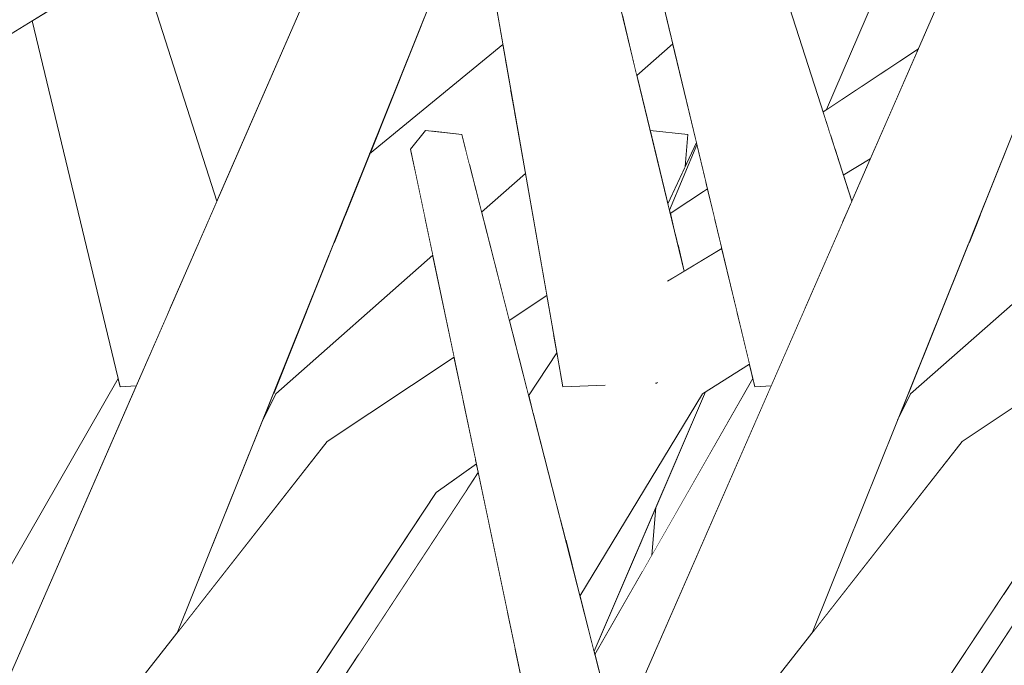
# Model space of a CAD drawing. Extents: x -289599 to -184549, y 66678 to 295474.
# Tile 481 of 656: x -250545 to -250473, y 71668 to 71715. Entities that reach past the tile are written whole.
import ezdxf

# ---------------------------------------------------------------- set-up
doc = ezdxf.new("R2010")
doc.units = 0
doc.header["$MEASUREMENT"] = 0
doc.linetypes.add('Wipeout_Contour', pattern=[1000, 0, -1000])
doc.layers.add('arch drzewa', color=8, linetype='Continuous')
doc.layers.add('Model drzwi', color=8, linetype='Continuous')
doc.layers.add('arch drzewa_Nr_Pióra__4', color=8, linetype='Continuous', lineweight=9)

msp = doc.modelspace()

# ---------------------------------------------------------------- wipeouts: each hides what was drawn before it
at = {"color": 254, "linetype": 'Wipeout_Contour', "lineweight": 0, "ltscale": 1533199.069758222}
msp.add_wipeout([(-250513.118, 71733.895), (-250536.18, 71719.717), (-250530.452, 71701.807), (-250523.035, 71718.804), (-250512.307, 71728.642), (-250513.167, 71733.553)], dxfattribs=at).dxf.layer = 'Model drzwi'
at = {"color": 254, "linetype": 'Wipeout_Contour', "lineweight": 0, "ltscale": 1532933.13791234}
msp.add_wipeout([(-250486.015, 71708.496), (-250479.334, 71712.935), (-250476.774, 71718.804), (-250466.046, 71728.643), (-250466.084, 71728.863), (-250482.369, 71716.99)], dxfattribs=at).dxf.layer = 'Model drzwi'
at = {"color": 254, "linetype": 'Wipeout_Contour', "lineweight": 0, "ltscale": 1022196.227106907}
msp.add_wipeout([(-250558.669, 71705.892), (-250549.167, 71668.783), (-250537.651, 71688.904), (-250543.897, 71714.973)], dxfattribs=at).dxf.layer = 'Model drzwi'
at = {"color": 254, "linetype": 'Wipeout_Contour', "lineweight": 0, "ltscale": 1533033.884635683}
msp.add_wipeout([(-250499.85, 71710.984), (-250498.877, 71706.964), (-250496.124, 71706.677), (-250496.325, 71704.342), (-250495.508, 71706.093), (-250497.233, 71713.292)], dxfattribs=at).dxf.layer = 'Model drzwi'
at = {"color": 254, "linetype": 'Wipeout_Contour', "lineweight": 0, "ltscale": 1022053.416018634}
msp.add_wipeout([(-250507.964, 71703.827), (-250511.158, 71701.011), (-250509.139, 71693.128), (-250506.409, 71694.942)], dxfattribs=at).dxf.layer = 'Model drzwi'
at = {"color": 254, "linetype": 'Wipeout_Contour', "lineweight": 0, "ltscale": 1532864.573614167}
msp.add_wipeout([(-250480.847, 71685.859), (-250487.048, 71670.405), (-250476.15, 71684.308), (-250460.148, 71694.942), (-250461.703, 71703.827), (-250479.9, 71687.779)], dxfattribs=at).dxf.layer = 'Model drzwi'
at = {"color": 254, "linetype": 'Wipeout_Contour', "lineweight": 0, "ltscale": 1533138.448543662}
msp.add_wipeout([(-250533.309, 71670.405), (-250522.412, 71684.308), (-250513.163, 71690.454), (-250514.714, 71697.875), (-250526.161, 71687.779), (-250527.108, 71685.859)], dxfattribs=at).dxf.layer = 'Model drzwi'
at = {"color": 254, "linetype": 'Wipeout_Contour', "lineweight": 0, "ltscale": 1277480.670779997}
msp.add_wipeout([(-250498.763, 71676.02), (-250491.389, 71688.904), (-250491.635, 71689.93), (-250494.847, 71687.92), (-250498.464, 71679.493)], dxfattribs=at).dxf.layer = 'Model drzwi'

# ---------------------------------------------------------------- next in the draw order: wipeouts: each hides what was drawn before it
at = {"color": 254, "linetype": 'Wipeout_Contour', "lineweight": 0, "ltscale": 1022017.528650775}
msp.add_wipeout([(-250502.088, 71733.553), (-250487.808, 71693.52), (-250487.615, 71693.96), (-250499.183, 71733.56)], dxfattribs=at).dxf.layer = 'arch drzewa'
at = {"color": 254, "linetype": 'Wipeout_Contour', "lineweight": 0, "ltscale": 1021911.873886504}
msp.add_wipeout([(-250474.897, 71700.689), (-250475.701, 71698.684), (-250462.776, 71709.958), (-250463.157, 71712.135)], dxfattribs=at).dxf.layer = 'arch drzewa'
at = {"color": 254, "linetype": 'Wipeout_Contour', "lineweight": 0, "ltscale": 1277691.20236945}
msp.add_wipeout([(-250547.404, 71664.234), (-250547.106, 71663.646), (-250536.326, 71688.349), (-250537.503, 71688.289), (-250537.506, 71688.299)], dxfattribs=at).dxf.layer = 'arch drzewa'
at = {"color": 254, "linetype": 'Wipeout_Contour', "lineweight": 0, "ltscale": 766581.129395}
msp.add_wipeout([(-250526.333, 71687.791), (-250527.109, 71685.859), (-250526.161, 71687.779)], dxfattribs=at).dxf.layer = 'arch drzewa'
at = {"color": 254, "linetype": 'Wipeout_Contour', "lineweight": 0, "ltscale": 1277471.272913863}
msp.add_wipeout([(-250501.143, 71664.234), (-250500.845, 71663.646), (-250490.064, 71688.349), (-250491.242, 71688.289), (-250491.244, 71688.299)], dxfattribs=at).dxf.layer = 'arch drzewa'
at = {"color": 254, "linetype": 'Wipeout_Contour', "lineweight": 0, "ltscale": 766449.173865}
msp.add_wipeout([(-250480.072, 71687.791), (-250480.847, 71685.859), (-250479.9, 71687.779)], dxfattribs=at).dxf.layer = 'arch drzewa'
at = {"color": 254, "linetype": 'Wipeout_Contour', "lineweight": 0, "ltscale": 1277348.947644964}
msp.add_wipeout([(-250473.08, 71673.221), (-250473.874, 71668.762), (-250465.943, 71680.824), (-250467.649, 71680.982), (-250468.206, 71680.583)], dxfattribs=at).dxf.layer = 'arch drzewa'
at = {"color": 254, "linetype": 'Wipeout_Contour', "lineweight": 0, "ltscale": 1022092.243819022}
msp.add_wipeout([(-250514.618, 71716.99), (-250519.324, 71705.259), (-250509.612, 71713.241), (-250510.932, 71720.785)], dxfattribs=at).dxf.layer = 'Model drzwi'

# ---------------------------------------------------------------- next in the draw order: wipeouts: each hides what was drawn before it
at = {"color": 254, "linetype": 'Wipeout_Contour', "lineweight": 0, "ltscale": 766638.616937}
msp.add_wipeout([(-250566.542, 71711.311), (-250510.45, 71745.925), (-250515.339, 71750.466)], dxfattribs=at).dxf.layer = 'arch drzewa'
at = {"color": 254, "linetype": 'Wipeout_Contour', "lineweight": 0, "ltscale": 1021913.158477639}
msp.add_wipeout([(-250474.897, 71700.689), (-250463.157, 71712.135), (-250463.35, 71713.241), (-250473.063, 71705.259)], dxfattribs=at).dxf.layer = 'arch drzewa'
at = {"color": 254, "linetype": 'Wipeout_Contour', "lineweight": 0, "ltscale": 1277699.198028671}
msp.add_wipeout([(-250549.167, 71668.783), (-250548.611, 71666.613), (-250547.404, 71664.234), (-250537.506, 71688.299), (-250537.651, 71688.904)], dxfattribs=at).dxf.layer = 'arch drzewa'
at = {"color": 254, "linetype": 'Wipeout_Contour', "lineweight": 0, "ltscale": 1277479.26743839}
msp.add_wipeout([(-250502.905, 71668.783), (-250502.349, 71666.613), (-250501.143, 71664.234), (-250491.244, 71688.299), (-250491.389, 71688.904)], dxfattribs=at).dxf.layer = 'arch drzewa'
at = {"color": 254, "linetype": 'Wipeout_Contour', "lineweight": 0, "ltscale": 1277371.46495206}
msp.add_wipeout([(-250483.217, 71657.909), (-250484.962, 71654.378), (-250481.99, 71656.419), (-250473.874, 71668.762), (-250473.08, 71673.221)], dxfattribs=at).dxf.layer = 'arch drzewa'

# ---------------------------------------------------------------- next in the draw order: wipeouts: each hides what was drawn before it
at = {"color": 254, "linetype": 'Wipeout_Contour', "lineweight": 0, "ltscale": 1277860.963381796}
msp.add_wipeout([(-250583.936, 71707.725), (-250584.376, 71700.306), (-250576.861, 71704.943), (-250566.542, 71711.311), (-250515.339, 71750.466)], dxfattribs=at).dxf.layer = 'arch drzewa'
at = {"color": 254, "linetype": 'Wipeout_Contour', "lineweight": 0, "ltscale": 1021996.654121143}
msp.add_wipeout([(-250487.808, 71693.52), (-250502.088, 71733.553), (-250491.242, 71688.289), (-250490.064, 71688.349)], dxfattribs=at).dxf.layer = 'arch drzewa'
at = {"color": 254, "linetype": 'Wipeout_Contour', "lineweight": 0, "ltscale": 766426.263948}
msp.add_wipeout([(-250479.9, 71687.779), (-250461.703, 71703.827), (-250462.494, 71708.348)], dxfattribs=at).dxf.layer = 'arch drzewa'

# ---------------------------------------------------------------- next in the draw order: wipeouts: each hides what was drawn before it
at = {"color": 254, "linetype": 'Wipeout_Contour', "lineweight": 0, "ltscale": 1022009.334029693}
msp.add_wipeout([(-250499.183, 71733.56), (-250484.85, 71700.296), (-250484.191, 71701.808), (-250494.675, 71734.591)], dxfattribs=at).dxf.layer = 'arch drzewa'
at = {"color": 254, "linetype": 'Wipeout_Contour', "lineweight": 0, "ltscale": 1277393.444938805}
msp.add_wipeout([(-250475.701, 71698.684), (-250480.072, 71687.791), (-250479.9, 71687.779), (-250462.494, 71708.348), (-250462.776, 71709.958)], dxfattribs=at).dxf.layer = 'arch drzewa'

# ---------------------------------------------------------------- next in the draw order: wipeouts: each hides what was drawn before it
at = {"color": 254, "linetype": 'Wipeout_Contour', "lineweight": 0, "ltscale": 766498.791203}
msp.add_wipeout([(-250484.85, 71700.296), (-250499.183, 71733.56), (-250487.615, 71693.96)], dxfattribs=at).dxf.layer = 'arch drzewa'
at = {"color": 254, "linetype": 'Wipeout_Contour', "lineweight": 0, "ltscale": 1532774.022990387}
msp.add_wipeout([(-250477.035, 71648.107), (-250453.397, 71688.314), (-250454.982, 71689.168), (-250455.93, 71688.408), (-250458.983, 71688.289), (-250459.372, 71690.511)], dxfattribs=at).dxf.layer = 'arch drzewa'

# ---------------------------------------------------------------- next in the draw order: wipeouts: each hides what was drawn before it
at = {"color": 254, "linetype": 'Wipeout_Contour', "lineweight": 0, "ltscale": 1021871.291557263}
msp.add_wipeout([(-250481.99, 71656.419), (-250477.035, 71648.107), (-250459.372, 71690.511), (-250459.415, 71690.753)], dxfattribs=at).dxf.layer = 'arch drzewa'

# ---------------------------------------------------------------- next in the draw order: wipeouts: each hides what was drawn before it
at = {"color": 254, "linetype": 'Wipeout_Contour', "lineweight": 0, "ltscale": 766388.17845}
msp.add_wipeout([(-250453.397, 71688.314), (-250477.035, 71648.107), (-250471.461, 71650.308)], dxfattribs=at).dxf.layer = 'arch drzewa'

# ---------------------------------------------------------------- next in the draw order: wipeouts: each hides what was drawn before it
at = {"color": 254, "linetype": 'Wipeout_Contour', "lineweight": 0, "ltscale": 1021937.894032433}
msp.add_wipeout([(-250490.339, 71666.206), (-250487.048, 71670.405), (-250468.356, 71716.99), (-250474.205, 71719.01)], dxfattribs=at).dxf.layer = 'arch drzewa'

# ---------------------------------------------------------------- next in the draw order: wipeouts: each hides what was drawn before it
at = {"color": 254, "linetype": 'Wipeout_Contour', "lineweight": 0, "ltscale": 1021952.90122042}
msp.add_wipeout([(-250474.205, 71719.01), (-250498.553, 71656.108), (-250497.696, 71656.82), (-250490.339, 71666.206)], dxfattribs=at).dxf.layer = 'arch drzewa'

# ---------------------------------------------------------------- next in the draw order: wipeouts: each hides what was drawn before it
at = {"color": 254, "linetype": 'Wipeout_Contour', "lineweight": 0, "ltscale": 766467.605524}
msp.add_wipeout([(-250498.553, 71656.108), (-250474.205, 71719.01), (-250476.774, 71718.804)], dxfattribs=at).dxf.layer = 'arch drzewa'

# ---------------------------------------------------------------- next in the draw order: wipeouts: each hides what was drawn before it
at = {"color": 254, "linetype": 'Wipeout_Contour', "lineweight": 0, "ltscale": 766475.928285}
msp.add_wipeout([(-250476.774, 71718.804), (-250505.291, 71653.459), (-250498.553, 71656.108)], dxfattribs=at).dxf.layer = 'arch drzewa'

# ---------------------------------------------------------------- next in the draw order: linework, layer by layer
at = {"layer": 'arch drzewa_Nr_Pióra__4', "linetype": 'Continuous'}
for p, q in [((-250490.064, 71688.349), (-250491.242, 71688.289)), ((-250480.847, 71685.859), (-250479.9, 71687.779))]:
    msp.add_line(p, q, dxfattribs=at)

# ---------------------------------------------------------------- next in the draw order: wipeouts: each hides what was drawn before it
at = {"color": 254, "linetype": 'Wipeout_Contour', "lineweight": 0, "ltscale": 1277485.080757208}
msp.add_wipeout([(-250489.33, 71717.878), (-250486.275, 71708.323), (-250486.015, 71708.496), (-250482.369, 71716.99), (-250488.048, 71718.499)], dxfattribs=at).dxf.layer = 'arch drzewa'
at = {"color": 254, "linetype": 'Wipeout_Contour', "lineweight": 0, "ltscale": 766539.409115}
msp.add_wipeout([(-250502.349, 71666.613), (-250512.609, 71706.677), (-250515.241, 71706.974)], dxfattribs=at).dxf.layer = 'arch drzewa'
at = {"color": 254, "linetype": 'Wipeout_Contour', "lineweight": 0, "ltscale": 766474.233463}
msp.add_wipeout([(-250484.804, 71703.724), (-250484.191, 71701.808), (-250482.836, 71704.913)], dxfattribs=at).dxf.layer = 'arch drzewa'
at = {"color": 254, "linetype": 'Wipeout_Contour', "lineweight": 0, "ltscale": 766504.980006}
msp.add_wipeout([(-250494.824, 71703.236), (-250495.053, 71702.489), (-250494.701, 71702.724)], dxfattribs=at).dxf.layer = 'arch drzewa'
at = {"color": 254, "linetype": 'Wipeout_Contour', "lineweight": 0, "ltscale": 1021901.59304139}
msp.add_wipeout([(-250487.018, 71652.966), (-250486.048, 71653.632), (-250468.206, 71680.583), (-250474.604, 71681.351)], dxfattribs=at).dxf.layer = 'arch drzewa'

# ---------------------------------------------------------------- next in the draw order: wipeouts: each hides what was drawn before it
at = {"color": 254, "linetype": 'Wipeout_Contour', "lineweight": 0, "ltscale": 1021966.618858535}
msp.add_wipeout([(-250485.397, 71705.579), (-250484.804, 71703.724), (-250482.836, 71704.913), (-250480.832, 71709.503)], dxfattribs=at).dxf.layer = 'arch drzewa'
at = {"color": 254, "linetype": 'Wipeout_Contour', "lineweight": 0, "ltscale": 766521.288795}
msp.add_wipeout([(-250515.241, 71706.974), (-250505.955, 71667.984), (-250502.349, 71666.613)], dxfattribs=at).dxf.layer = 'arch drzewa'
at = {"color": 254, "linetype": 'Wipeout_Contour', "lineweight": 0, "ltscale": 1021919.105550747}
msp.add_wipeout([(-250474.604, 71681.351), (-250493.424, 71652.702), (-250489.579, 71651.207), (-250487.018, 71652.966)], dxfattribs=at).dxf.layer = 'arch drzewa'

# ---------------------------------------------------------------- next in the draw order: linework, layer by layer
at = {"layer": 'arch drzewa_Nr_Pióra__4', "linetype": 'Continuous'}
msp.add_line((-250484.804, 71703.724), (-250482.836, 71704.913), dxfattribs=at)

# ---------------------------------------------------------------- next in the draw order: wipeouts: each hides what was drawn before it
at = {"color": 254, "linetype": 'Wipeout_Contour', "lineweight": 0, "ltscale": 1021968.247544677}
msp.add_wipeout([(-250485.724, 71706.602), (-250485.397, 71705.579), (-250480.832, 71709.503), (-250480.442, 71710.397)], dxfattribs=at).dxf.layer = 'arch drzewa'
at = {"color": 254, "linetype": 'Wipeout_Contour', "lineweight": 0, "ltscale": 766546.374628}
msp.add_wipeout([(-250505.955, 71667.984), (-250515.241, 71706.974), (-250516.334, 71705.622)], dxfattribs=at).dxf.layer = 'arch drzewa'
at = {"color": 254, "linetype": 'Wipeout_Contour', "lineweight": 0, "ltscale": 766439.092598}
msp.add_wipeout([(-250493.424, 71652.702), (-250474.604, 71681.351), (-250476.15, 71684.308)], dxfattribs=at).dxf.layer = 'arch drzewa'

# ---------------------------------------------------------------- next in the draw order: wipeouts: each hides what was drawn before it
at = {"color": 254, "linetype": 'Wipeout_Contour', "lineweight": 0, "ltscale": 1021969.047470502}
msp.add_wipeout([(-250486.067, 71707.675), (-250485.724, 71706.602), (-250480.442, 71710.397), (-250479.443, 71712.686)], dxfattribs=at).dxf.layer = 'arch drzewa'
at = {"color": 254, "linetype": 'Wipeout_Contour', "lineweight": 0, "ltscale": 766526.868037}
msp.add_wipeout([(-250516.334, 71705.622), (-250507.898, 71665.275), (-250505.955, 71667.984)], dxfattribs=at).dxf.layer = 'arch drzewa'
at = {"color": 254, "linetype": 'Wipeout_Contour', "lineweight": 0, "ltscale": 1277340.790015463}
msp.add_wipeout([(-250474.604, 71681.351), (-250468.206, 71680.583), (-250463.364, 71684.746), (-250459.415, 71690.753), (-250459.65, 71692.096)], dxfattribs=at).dxf.layer = 'arch drzewa'
at = {"color": 254, "linetype": 'Wipeout_Contour', "lineweight": 0, "ltscale": 766452.52533}
msp.add_wipeout([(-250476.15, 71684.308), (-250497.696, 71656.82), (-250493.424, 71652.702)], dxfattribs=at).dxf.layer = 'arch drzewa'

# ---------------------------------------------------------------- next in the draw order: linework, layer by layer
at = {"layer": 'arch drzewa_Nr_Pióra__4', "linetype": 'Continuous'}
msp.add_line((-250486.048, 71653.632), (-250468.206, 71680.583), dxfattribs=at)

# ---------------------------------------------------------------- next in the draw order: wipeouts: each hides what was drawn before it
at = {"color": 254, "linetype": 'Wipeout_Contour', "lineweight": 0, "ltscale": 766623.649249}
msp.add_wipeout([(-250584.242, 71690.171), (-250496.769, 71743.945), (-250503.09, 71750.466)], dxfattribs=at).dxf.layer = 'arch drzewa'
at = {"color": 254, "linetype": 'Wipeout_Contour', "lineweight": 0, "ltscale": 1021970.031060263}
msp.add_wipeout([(-250486.275, 71708.323), (-250486.067, 71707.675), (-250479.443, 71712.686), (-250479.334, 71712.935)], dxfattribs=at).dxf.layer = 'arch drzewa'
at = {"color": 254, "linetype": 'Wipeout_Contour', "lineweight": 0, "ltscale": 766406.23639}
msp.add_wipeout([(-250474.604, 71681.351), (-250459.65, 71692.096), (-250459.737, 71692.597)], dxfattribs=at).dxf.layer = 'arch drzewa'
at = {"color": 254, "linetype": 'Wipeout_Contour', "lineweight": 0, "ltscale": 1021994.271261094}
msp.add_wipeout([(-250495.073, 71687.779), (-250503.991, 71673.024), (-250502.964, 71669.011), (-250494.847, 71687.92)], dxfattribs=at).dxf.layer = 'arch drzewa'
at = {"color": 254, "linetype": 'Wipeout_Contour', "lineweight": 0, "ltscale": 1277568.875344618}
msp.add_wipeout([(-250519.341, 71673.221), (-250520.136, 71668.762), (-250512.205, 71680.824), (-250513.91, 71680.982), (-250514.468, 71680.583)], dxfattribs=at).dxf.layer = 'arch drzewa'

# ---------------------------------------------------------------- next in the draw order: linework, layer by layer
at = {"layer": 'arch drzewa_Nr_Pióra__4', "linetype": 'Continuous'}
for p, q in [((-250486.015, 71708.496), (-250482.369, 71716.99)), ((-250486.275, 71708.323), (-250479.334, 71712.935))]:
    msp.add_line(p, q, dxfattribs=at)

# ---------------------------------------------------------------- next in the draw order: wipeouts: each hides what was drawn before it
at = {"color": 254, "linetype": 'Wipeout_Contour', "lineweight": 0, "ltscale": 1789029.467735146}
msp.add_wipeout([(-250587.792, 71691.094), (-250584.242, 71690.171), (-250503.09, 71750.466), (-250584.376, 71700.306), (-250584.807, 71693.052), (-250584.93, 71693.01), (-250585.988, 71691.446)], dxfattribs=at).dxf.layer = 'arch drzewa'
at = {"color": 254, "linetype": 'Wipeout_Contour', "lineweight": 0, "ltscale": 1022035.722504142}
msp.add_wipeout([(-250500.9, 71715.323), (-250499.85, 71710.984), (-250497.233, 71713.292), (-250497.673, 71715.127)], dxfattribs=at).dxf.layer = 'arch drzewa'
at = {"color": 254, "linetype": 'Wipeout_Contour', "lineweight": 0, "ltscale": 1277513.669123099}
msp.add_wipeout([(-250495.469, 71705.932), (-250497.473, 71701.163), (-250497.415, 71700.92), (-250495.053, 71702.489), (-250494.824, 71703.236)], dxfattribs=at).dxf.layer = 'arch drzewa'
at = {"color": 254, "linetype": 'Wipeout_Contour', "lineweight": 0, "ltscale": 1021885.168697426}
msp.add_wipeout([(-250476.15, 71684.308), (-250474.604, 71681.351), (-250459.737, 71692.597), (-250460.148, 71694.942)], dxfattribs=at).dxf.layer = 'arch drzewa'
at = {"color": 254, "linetype": 'Wipeout_Contour', "lineweight": 0, "ltscale": 1022046.979035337}
msp.add_wipeout([(-250511.537, 71682.681), (-250513.91, 71680.982), (-250512.205, 71680.824), (-250511.404, 71682.042)], dxfattribs=at).dxf.layer = 'arch drzewa'
at = {"color": 254, "linetype": 'Wipeout_Contour', "lineweight": 0, "ltscale": 1021989.923838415}
msp.add_wipeout([(-250499.414, 71677.281), (-250499.451, 71674.819), (-250498.763, 71676.02), (-250498.464, 71679.493)], dxfattribs=at).dxf.layer = 'arch drzewa'
at = {"color": 254, "linetype": 'Wipeout_Contour', "lineweight": 0, "ltscale": 1277591.397480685}
msp.add_wipeout([(-250529.478, 71657.909), (-250531.223, 71654.378), (-250528.252, 71656.419), (-250520.136, 71668.762), (-250519.341, 71673.221)], dxfattribs=at).dxf.layer = 'arch drzewa'

# ---------------------------------------------------------------- next in the draw order: linework, layer by layer
at = {"layer": 'arch drzewa_Nr_Pióra__4', "linetype": 'Continuous'}
for p, q in [((-250487.048, 71670.405), (-250468.356, 71716.99)), ((-250479.9, 71687.779), (-250461.703, 71703.827)), ((-250476.15, 71684.308), (-250460.148, 71694.942)), ((-250481.99, 71656.419), (-250459.415, 71690.753))]:
    msp.add_line(p, q, dxfattribs=at)

# ---------------------------------------------------------------- next in the draw order: wipeouts: each hides what was drawn before it
at = {"color": 254, "linetype": 'Wipeout_Contour', "lineweight": 0, "ltscale": 1022172.347406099}
msp.add_wipeout([(-250540.606, 71716.997), (-250542.113, 71716.07), (-250534.069, 71693.52), (-250533.877, 71693.96)], dxfattribs=at).dxf.layer = 'arch drzewa'
at = {"color": 254, "linetype": 'Wipeout_Contour', "lineweight": 0, "ltscale": 1022077.541857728}
msp.add_wipeout([(-250514.767, 71706.92), (-250512.778, 71706.696), (-250509.037, 71709.958), (-250509.418, 71712.135)], dxfattribs=at).dxf.layer = 'arch drzewa'
at = {"color": 254, "linetype": 'Wipeout_Contour', "lineweight": 0, "ltscale": 1022013.956907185}
msp.add_wipeout([(-250495.508, 71706.093), (-250497.587, 71701.634), (-250497.473, 71701.163), (-250495.469, 71705.932)], dxfattribs=at).dxf.layer = 'arch drzewa'
at = {"color": 254, "linetype": 'Wipeout_Contour', "lineweight": 0, "ltscale": 1022097.062516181}
msp.add_wipeout([(-250521.158, 71700.689), (-250521.963, 71698.684), (-250515.975, 71703.907), (-250516.294, 71705.431)], dxfattribs=at).dxf.layer = 'arch drzewa'
at = {"color": 254, "linetype": 'Wipeout_Contour', "lineweight": 0, "ltscale": 1788537.144158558}
msp.add_wipeout([(-250505.634, 71690.511), (-250507.39, 71686.296), (-250505.404, 71678.542), (-250499.659, 71688.314), (-250501.244, 71689.168), (-250502.192, 71688.408), (-250505.245, 71688.289)], dxfattribs=at).dxf.layer = 'arch drzewa'
at = {"color": 254, "linetype": 'Wipeout_Contour', "lineweight": 0, "ltscale": 766527.077922}
msp.add_wipeout([(-250523.297, 71648.107), (-250509.29, 71671.932), (-250510.655, 71678.458)], dxfattribs=at).dxf.layer = 'arch drzewa'
at = {"color": 254, "linetype": 'Wipeout_Contour', "lineweight": 0, "ltscale": 1021992.895245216}
msp.add_wipeout([(-250502.964, 71669.011), (-250502.905, 71668.783), (-250499.451, 71674.819), (-250499.414, 71677.281)], dxfattribs=at).dxf.layer = 'arch drzewa'

# ---------------------------------------------------------------- next in the draw order: wipeouts: each hides what was drawn before it
at = {"color": 254, "linetype": 'Wipeout_Contour', "lineweight": 0, "ltscale": 1277712.959193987}
msp.add_wipeout([(-250542.113, 71716.07), (-250543.898, 71714.973), (-250537.503, 71688.289), (-250536.326, 71688.349), (-250534.069, 71693.52)], dxfattribs=at).dxf.layer = 'arch drzewa'
at = {"color": 254, "linetype": 'Wipeout_Contour', "lineweight": 0, "ltscale": 2044178.770229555}
msp.add_wipeout([(-250519.324, 71705.259), (-250521.158, 71700.689), (-250516.294, 71705.431), (-250516.334, 71705.622), (-250515.241, 71706.974), (-250514.767, 71706.92), (-250509.418, 71712.135), (-250509.612, 71713.241)], dxfattribs=at).dxf.layer = 'arch drzewa'
at = {"color": 254, "linetype": 'Wipeout_Contour', "lineweight": 0, "ltscale": 1022018.63951154}
msp.add_wipeout([(-250498.877, 71706.964), (-250497.587, 71701.634), (-250496.325, 71704.342), (-250496.124, 71706.677)], dxfattribs=at).dxf.layer = 'arch drzewa'
at = {"color": 254, "linetype": 'Wipeout_Contour', "lineweight": 0, "ltscale": 1022034.040761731}
msp.add_wipeout([(-250505.676, 71690.753), (-250507.731, 71687.628), (-250507.39, 71686.296), (-250505.634, 71690.511)], dxfattribs=at).dxf.layer = 'arch drzewa'
at = {"color": 254, "linetype": 'Wipeout_Contour', "lineweight": 0, "ltscale": 1022002.992258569}
msp.add_wipeout([(-250499.659, 71688.314), (-250505.019, 71677.037), (-250503.991, 71673.024), (-250495.073, 71687.779)], dxfattribs=at).dxf.layer = 'arch drzewa'
at = {"color": 254, "linetype": 'Wipeout_Contour', "lineweight": 0, "ltscale": 1022051.026434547}
msp.add_wipeout([(-250528.252, 71656.419), (-250523.297, 71648.107), (-250510.655, 71678.458), (-250511.404, 71682.042)], dxfattribs=at).dxf.layer = 'arch drzewa'

# ---------------------------------------------------------------- next in the draw order: linework, layer by layer
at = {"layer": 'arch drzewa_Nr_Pióra__4', "linetype": 'Continuous'}
for p, q in [((-250497.696, 71656.82), (-250476.15, 71684.308)), ((-250498.763, 71676.02), (-250498.464, 71679.493))]:
    msp.add_line(p, q, dxfattribs=at)

# ---------------------------------------------------------------- next in the draw order: wipeouts: each hides what was drawn before it
at = {"color": 254, "linetype": 'Wipeout_Contour', "lineweight": 0, "ltscale": 1022164.99383311}
msp.add_wipeout([(-250536.18, 71719.717), (-250538.789, 71718.114), (-250531.112, 71700.296), (-250530.452, 71701.808)], dxfattribs=at).dxf.layer = 'arch drzewa'
at = {"color": 254, "linetype": 'Wipeout_Contour', "lineweight": 0, "ltscale": 1022065.986090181}
msp.add_wipeout([(-250512.042, 71704.464), (-250511.158, 71701.011), (-250507.964, 71703.827), (-250508.756, 71708.348)], dxfattribs=at).dxf.layer = 'arch drzewa'
at = {"color": 254, "linetype": 'Wipeout_Contour', "lineweight": 0, "ltscale": 766566.604392}
msp.add_wipeout([(-250526.161, 71687.779), (-250514.714, 71697.875), (-250515.289, 71700.627)], dxfattribs=at).dxf.layer = 'arch drzewa'
at = {"color": 254, "linetype": 'Wipeout_Contour', "lineweight": 0, "ltscale": 766508.614734}
msp.add_wipeout([(-250505.404, 71678.542), (-250505.019, 71677.037), (-250499.659, 71688.314)], dxfattribs=at).dxf.layer = 'arch drzewa'
at = {"color": 254, "linetype": 'Wipeout_Contour', "lineweight": 0, "ltscale": 766514.918154}
msp.add_wipeout([(-250517.723, 71650.308), (-250508.098, 71666.23), (-250508.727, 71669.236)], dxfattribs=at).dxf.layer = 'arch drzewa'

# ---------------------------------------------------------------- next in the draw order: wipeouts: each hides what was drawn before it
at = {"color": 254, "linetype": 'Wipeout_Contour', "lineweight": 0, "ltscale": 1022168.93460526}
msp.add_wipeout([(-250538.789, 71718.114), (-250540.606, 71716.997), (-250533.877, 71693.96), (-250531.112, 71700.296)], dxfattribs=at).dxf.layer = 'arch drzewa'
at = {"color": 254, "linetype": 'Wipeout_Contour', "lineweight": 0, "ltscale": 1277591.610907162}
msp.add_wipeout([(-250512.778, 71706.696), (-250512.609, 71706.677), (-250512.042, 71704.464), (-250508.756, 71708.348), (-250509.037, 71709.958)], dxfattribs=at).dxf.layer = 'arch drzewa'
at = {"color": 254, "linetype": 'Wipeout_Contour', "lineweight": 0, "ltscale": 1277622.025765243}
msp.add_wipeout([(-250521.963, 71698.684), (-250526.333, 71687.791), (-250526.161, 71687.779), (-250515.289, 71700.627), (-250515.975, 71703.907)], dxfattribs=at).dxf.layer = 'arch drzewa'
at = {"color": 254, "linetype": 'Wipeout_Contour', "lineweight": 0, "ltscale": 766495.064653}
msp.add_wipeout([(-250492.539, 71693.704), (-250499.659, 71688.314), (-250492.36, 71692.953)], dxfattribs=at).dxf.layer = 'arch drzewa'
at = {"color": 254, "linetype": 'Wipeout_Contour', "lineweight": 0, "ltscale": 1022029.34110526}
msp.add_wipeout([(-250523.297, 71648.107), (-250517.723, 71650.308), (-250508.727, 71669.236), (-250509.29, 71671.932)], dxfattribs=at).dxf.layer = 'arch drzewa'

# ---------------------------------------------------------------- next in the draw order: wipeouts: each hides what was drawn before it
at = {"color": 254, "linetype": 'Wipeout_Contour', "lineweight": 0, "ltscale": 1022113.833459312}
msp.add_wipeout([(-250536.601, 71666.206), (-250533.309, 71670.405), (-250514.618, 71716.99), (-250520.467, 71719.01)], dxfattribs=at).dxf.layer = 'arch drzewa'
at = {"color": 254, "linetype": 'Wipeout_Contour', "lineweight": 0, "ltscale": 1788505.589201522}
msp.add_wipeout([(-250501.244, 71689.168), (-250499.659, 71688.314), (-250492.539, 71693.704), (-250493.658, 71698.373), (-250497.605, 71695.988), (-250498.845, 71690.374), (-250499.003, 71690.331)], dxfattribs=at).dxf.layer = 'arch drzewa'

# ---------------------------------------------------------------- next in the draw order: linework, layer by layer
at = {"layer": 'arch drzewa_Nr_Pióra__4', "linetype": 'Continuous'}
msp.add_line((-250515.241, 71706.974), (-250516.334, 71705.622), dxfattribs=at)

# ---------------------------------------------------------------- next in the draw order: wipeouts: each hides what was drawn before it
at = {"color": 254, "linetype": 'Wipeout_Contour', "lineweight": 0, "ltscale": 1022128.845366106}
msp.add_wipeout([(-250520.467, 71719.01), (-250544.814, 71656.108), (-250543.958, 71656.82), (-250536.601, 71666.206)], dxfattribs=at).dxf.layer = 'arch drzewa'
at = {"color": 254, "linetype": 'Wipeout_Contour', "lineweight": 0, "ltscale": 766498.190383}
msp.add_wipeout([(-250493.679, 71698.458), (-250494.059, 71698.131), (-250493.658, 71698.373)], dxfattribs=at).dxf.layer = 'arch drzewa'
at = {"color": 254, "linetype": 'Wipeout_Contour', "lineweight": 0, "ltscale": 766487.051801}
msp.add_wipeout([(-250495.073, 71687.779), (-250491.635, 71689.93), (-250491.706, 71690.224)], dxfattribs=at).dxf.layer = 'arch drzewa'

# ---------------------------------------------------------------- next in the draw order: wipeouts: each hides what was drawn before it
at = {"color": 254, "linetype": 'Wipeout_Contour', "lineweight": 0, "ltscale": 766599.559472}
msp.add_wipeout([(-250544.814, 71656.108), (-250520.467, 71719.01), (-250523.035, 71718.804)], dxfattribs=at).dxf.layer = 'arch drzewa'
at = {"color": 254, "linetype": 'Wipeout_Contour', "lineweight": 0, "ltscale": 1021990.143137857}
msp.add_wipeout([(-250492.36, 71692.953), (-250499.659, 71688.314), (-250495.073, 71687.779), (-250491.706, 71690.224)], dxfattribs=at).dxf.layer = 'arch drzewa'

# ---------------------------------------------------------------- next in the draw order: linework, layer by layer
at = {"layer": 'arch drzewa_Nr_Pióra__4', "linetype": 'Continuous'}
for p, q in [((-250495.073, 71687.779), (-250491.635, 71689.93)), ((-250498.421, 71688.555), (-250498.482, 71688.553)), ((-250498.336, 71688.589), (-250498.421, 71688.555)), ((-250503.991, 71673.024), (-250495.073, 71687.779)), ((-250502.964, 71669.011), (-250494.847, 71687.92))]:
    msp.add_line(p, q, dxfattribs=at)

# ---------------------------------------------------------------- next in the draw order: wipeouts: each hides what was drawn before it
at = {"color": 254, "linetype": 'Wipeout_Contour', "lineweight": 0, "ltscale": 1022056.619525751}
msp.add_wipeout([(-250508.906, 71733.56), (-250513.167, 71733.553), (-250499.003, 71690.331), (-250498.845, 71690.374)], dxfattribs=at).dxf.layer = 'arch drzewa'
at = {"color": 254, "linetype": 'Wipeout_Contour', "lineweight": 0, "ltscale": 766607.886309}
msp.add_wipeout([(-250523.035, 71718.804), (-250551.552, 71653.459), (-250544.814, 71656.108)], dxfattribs=at).dxf.layer = 'arch drzewa'

# ---------------------------------------------------------------- next in the draw order: linework, layer by layer
at = {"layer": 'arch drzewa_Nr_Pióra__4', "linetype": 'Continuous'}
for p, q in [((-250530.452, 71701.808), (-250536.18, 71719.717)), ((-250537.503, 71688.289), (-250543.898, 71714.973)), ((-250536.326, 71688.349), (-250537.503, 71688.289)), ((-250527.109, 71685.859), (-250526.161, 71687.779))]:
    msp.add_line(p, q, dxfattribs=at)

# ---------------------------------------------------------------- next in the draw order: wipeouts: each hides what was drawn before it
at = {"color": 254, "linetype": 'Wipeout_Contour', "lineweight": 0, "ltscale": 1277545.079834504}
msp.add_wipeout([(-250499.003, 71690.331), (-250513.167, 71733.553), (-250505.245, 71688.289), (-250502.192, 71688.408), (-250501.244, 71689.168)], dxfattribs=at).dxf.layer = 'arch drzewa'
at = {"color": 254, "linetype": 'Wipeout_Contour', "lineweight": 0, "ltscale": 1022077.537947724}
msp.add_wipeout([(-250520.865, 71681.351), (-250533.28, 71652.966), (-250532.31, 71653.632), (-250514.468, 71680.583)], dxfattribs=at).dxf.layer = 'arch drzewa'

# ---------------------------------------------------------------- next in the draw order: linework, layer by layer
at = {"layer": 'arch drzewa_Nr_Pióra__4', "linetype": 'Continuous'}
for p, q in [((-250519.324, 71705.259), (-250509.612, 71713.241)), ((-250512.609, 71706.677), (-250515.241, 71706.974)), ((-250502.161, 71688.409), (-250505.245, 71688.289)), ((-250502.905, 71668.783), (-250491.389, 71688.904))]:
    msp.add_line(p, q, dxfattribs=at)

# ---------------------------------------------------------------- next in the draw order: wipeouts: each hides what was drawn before it
at = {"color": 254, "linetype": 'Wipeout_Contour', "lineweight": 0, "ltscale": 1022049.145695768}
msp.add_wipeout([(-250508.906, 71733.56), (-250496.861, 71696.438), (-250496.398, 71696.718), (-250505.562, 71734.591)], dxfattribs=at).dxf.layer = 'arch drzewa'
at = {"color": 254, "linetype": 'Wipeout_Contour', "lineweight": 0, "ltscale": 766536.6277}
msp.add_wipeout([(-250511.612, 71683.038), (-250514.468, 71680.583), (-250511.537, 71682.681)], dxfattribs=at).dxf.layer = 'arch drzewa'
at = {"color": 254, "linetype": 'Wipeout_Contour', "lineweight": 0, "ltscale": 1022095.052618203}
msp.add_wipeout([(-250539.685, 71652.702), (-250535.84, 71651.207), (-250533.28, 71652.966), (-250520.865, 71681.351)], dxfattribs=at).dxf.layer = 'arch drzewa'

# ---------------------------------------------------------------- next in the draw order: linework, layer by layer
at = {"layer": 'arch drzewa_Nr_Pióra__4', "linetype": 'Continuous'}
msp.add_line((-250496.325, 71704.342), (-250496.124, 71706.677), dxfattribs=at)

# ---------------------------------------------------------------- next in the draw order: wipeouts: each hides what was drawn before it
at = {"color": 254, "linetype": 'Wipeout_Contour', "lineweight": 0, "ltscale": 1022030.273392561}
msp.add_wipeout([(-250508.906, 71733.56), (-250498.845, 71690.374), (-250497.605, 71695.988), (-250496.861, 71696.438)], dxfattribs=at).dxf.layer = 'arch drzewa'
at = {"color": 254, "linetype": 'Wipeout_Contour', "lineweight": 0, "ltscale": 766571.050489}
msp.add_wipeout([(-250539.685, 71652.702), (-250520.865, 71681.351), (-250522.412, 71684.308)], dxfattribs=at).dxf.layer = 'arch drzewa'

# ---------------------------------------------------------------- next in the draw order: linework, layer by layer
at = {"layer": 'arch drzewa_Nr_Pióra__4', "linetype": 'Continuous'}
for p, q in [((-250499.85, 71710.984), (-250497.233, 71713.292)), ((-250496.124, 71706.677), (-250498.877, 71706.964)), ((-250511.158, 71701.011), (-250507.964, 71703.827))]:
    msp.add_line(p, q, dxfattribs=at)

# ---------------------------------------------------------------- next in the draw order: wipeouts: each hides what was drawn before it
at = {"color": 254, "linetype": 'Wipeout_Contour', "lineweight": 0, "ltscale": 1277502.569608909}
msp.add_wipeout([(-250496.854, 71698.604), (-250496.398, 71696.718), (-250494.059, 71698.131), (-250493.679, 71698.458), (-250494.175, 71700.529)], dxfattribs=at).dxf.layer = 'arch drzewa'
at = {"color": 254, "linetype": 'Wipeout_Contour', "lineweight": 0, "ltscale": 1022037.046118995}
msp.add_wipeout([(-250508.414, 71690.297), (-250507.731, 71687.628), (-250505.676, 71690.753), (-250505.911, 71692.096)], dxfattribs=at).dxf.layer = 'arch drzewa'
at = {"color": 254, "linetype": 'Wipeout_Contour', "lineweight": 0, "ltscale": 1022058.551225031}
msp.add_wipeout([(-250512.514, 71687.352), (-250520.865, 71681.351), (-250514.468, 71680.583), (-250511.612, 71683.038)], dxfattribs=at).dxf.layer = 'arch drzewa'
at = {"color": 254, "linetype": 'Wipeout_Contour', "lineweight": 0, "ltscale": 766584.484959}
msp.add_wipeout([(-250522.412, 71684.308), (-250543.958, 71656.82), (-250539.685, 71652.702)], dxfattribs=at).dxf.layer = 'arch drzewa'

# ---------------------------------------------------------------- next in the draw order: linework, layer by layer
at = {"layer": 'arch drzewa_Nr_Pióra__4', "linetype": 'Continuous'}
for p, q in [((-250551.552, 71653.459), (-250523.035, 71718.804)), ((-250549.167, 71668.783), (-250537.651, 71688.904)), ((-250532.31, 71653.632), (-250514.468, 71680.583))]:
    msp.add_line(p, q, dxfattribs=at)

# ---------------------------------------------------------------- next in the draw order: wipeouts: each hides what was drawn before it
at = {"color": 254, "linetype": 'Wipeout_Contour', "lineweight": 0, "ltscale": 1022005.849634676}
msp.add_wipeout([(-250497.041, 71699.374), (-250496.854, 71698.604), (-250494.175, 71700.529), (-250494.38, 71701.386)], dxfattribs=at).dxf.layer = 'arch drzewa'
at = {"color": 254, "linetype": 'Wipeout_Contour', "lineweight": 0, "ltscale": 1022039.363333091}
msp.add_wipeout([(-250508.516, 71690.693), (-250508.414, 71690.297), (-250505.911, 71692.096), (-250505.999, 71692.597)], dxfattribs=at).dxf.layer = 'arch drzewa'
at = {"color": 254, "linetype": 'Wipeout_Contour', "lineweight": 0, "ltscale": 766547.706312}
msp.add_wipeout([(-250520.865, 71681.351), (-250512.514, 71687.352), (-250512.571, 71687.625)], dxfattribs=at).dxf.layer = 'arch drzewa'

# ---------------------------------------------------------------- next in the draw order: linework, layer by layer
at = {"layer": 'arch drzewa_Nr_Pióra__4', "linetype": 'Continuous'}
msp.add_line((-250497.613, 71695.983), (-250493.658, 71698.373), dxfattribs=at)

# ---------------------------------------------------------------- next in the draw order: wipeouts: each hides what was drawn before it
at = {"color": 254, "linetype": 'Wipeout_Contour', "lineweight": 0, "ltscale": 1022008.33225429}
msp.add_wipeout([(-250497.415, 71700.92), (-250497.041, 71699.374), (-250494.38, 71701.386), (-250494.701, 71702.724)], dxfattribs=at).dxf.layer = 'arch drzewa'
at = {"color": 254, "linetype": 'Wipeout_Contour', "lineweight": 0, "ltscale": 1022042.365503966}
msp.add_wipeout([(-250506.409, 71694.942), (-250509.139, 71693.128), (-250508.516, 71690.693), (-250505.999, 71692.597)], dxfattribs=at).dxf.layer = 'arch drzewa'
at = {"color": 254, "linetype": 'Wipeout_Contour', "lineweight": 0, "ltscale": 1022070.863789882}
msp.add_wipeout([(-250513.163, 71690.454), (-250522.412, 71684.308), (-250520.865, 71681.351), (-250512.571, 71687.625)], dxfattribs=at).dxf.layer = 'arch drzewa'

# ---------------------------------------------------------------- next in the draw order: linework, layer by layer
at = {"layer": 'arch drzewa_Nr_Pióra__4', "linetype": 'Continuous'}
for p, q in [((-250584.242, 71690.171), (-250496.769, 71743.945)), ((-250496.398, 71696.718), (-250505.562, 71734.591)), ((-250484.191, 71701.808), (-250494.675, 71734.591)), ((-250505.245, 71688.289), (-250513.167, 71733.553)), ((-250491.242, 71688.289), (-250502.088, 71733.553)), ((-250505.291, 71653.459), (-250476.774, 71718.804)), ((-250533.309, 71670.405), (-250514.618, 71716.99)), ((-250502.349, 71666.613), (-250512.609, 71706.677)), ((-250507.898, 71665.275), (-250516.334, 71705.622)), ((-250497.587, 71701.634), (-250495.508, 71706.093)), ((-250497.473, 71701.163), (-250495.469, 71705.932)), ((-250497.415, 71700.92), (-250494.701, 71702.724)), ((-250526.161, 71687.779), (-250514.714, 71697.875)), ((-250509.139, 71693.128), (-250506.409, 71694.942)), ((-250507.731, 71687.628), (-250505.676, 71690.753)), ((-250522.412, 71684.308), (-250513.163, 71690.454)), ((-250543.958, 71656.82), (-250522.412, 71684.308)), ((-250514.468, 71680.583), (-250511.537, 71682.681)), ((-250528.252, 71656.419), (-250511.404, 71682.042))]:
    msp.add_line(p, q, dxfattribs=at)

doc.saveas('drawing.dxf')
